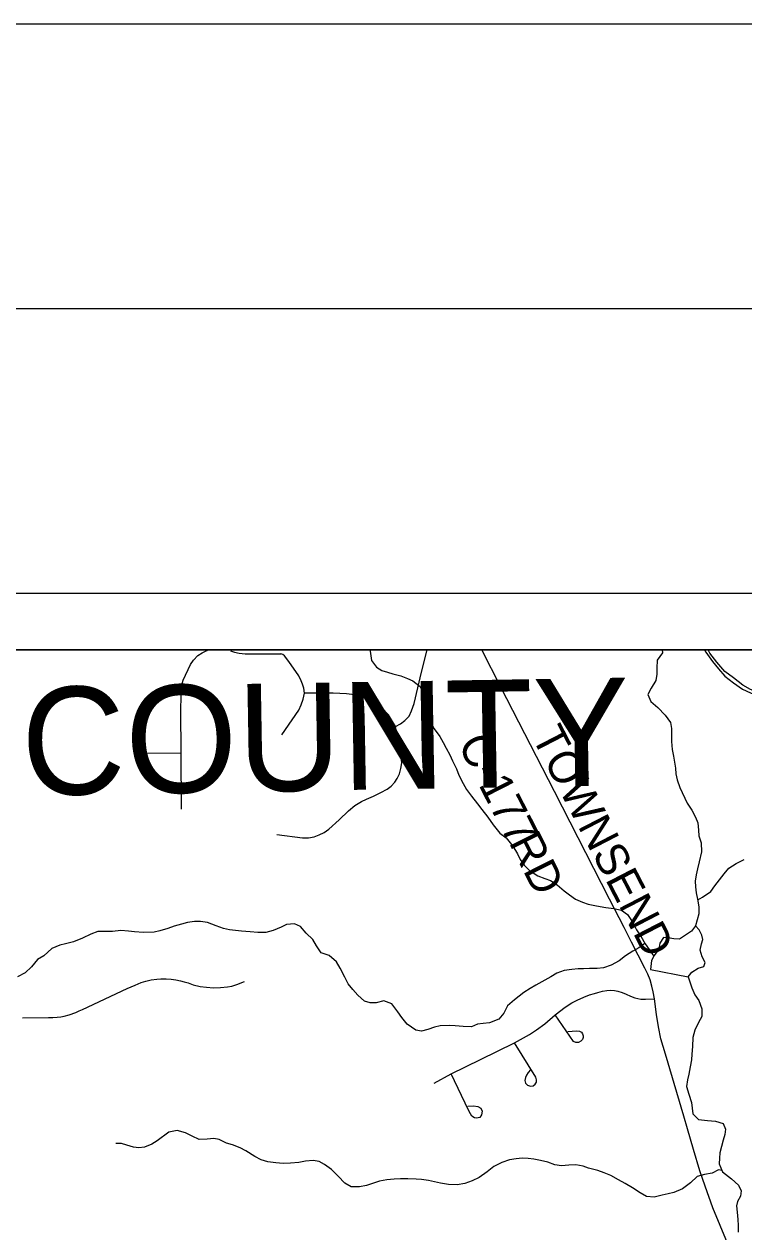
# Model space of a CAD drawing. Extents: x 0 to 34, y 0 to 22.
# Drawn here: x 4.531 to 5.797, y 19.877 to 22 of the extents above; entities that cross this region are included whole.
import ezdxf

# ---------------------------------------------------------------- set-up
doc = ezdxf.new("R2010")
doc.units = 0
for name, color, linetype in [('Default', 7, 'Continuous'), ('GM_X_County_Road', 7, 'Continuous'), ('GM_X_County_Road_Text', 7, 'Continuous'), ('GM_X_County_Text', 7, 'Continuous'), ('GM_X_Interchange_Ramps', 7, 'Continuous'), ('GM_X_Minor_Lake', 7, 'Continuous'), ('GM_X_Minor_River', 7, 'Continuous'), ('GM_X_Township_Road', 7, 'Continuous'), ('SH_Border', 7, 'Continuous'), ('SH_Cut_Line', 7, 'Continuous'), ('SH_Data', 7, 'Continuous')]:
    doc.layers.add(name, color=color, linetype=linetype)

msp = doc.modelspace()

# ---------------------------------------------------------------- linework, layer by layer
at = {"layer": 'Default'}
msp.add_lwpolyline([(8.1995, 19.7718), (8.1859, 20.3892), (8.1749, 20.9), (3.2826, 20.9)], dxfattribs=at)
at = {"layer": 'GM_X_County_Road'}
for points in [[(5.5993, 20.3865), (5.5861, 20.4121), (5.5603, 20.4621), (5.4634, 20.651), (5.3694, 20.8346), (5.3359, 20.9)], [(5.6909, 20.0804), (5.6788, 20.1223), (5.6587, 20.1893), (5.6509, 20.2165), (5.6463, 20.2375), (5.6428, 20.2594), (5.6394, 20.2865), (5.6371, 20.299), (5.6348, 20.3089), (5.6318, 20.32), (5.6278, 20.3301), (5.6228, 20.3407), (5.5993, 20.3865)], [(5.7082, 20.0221), (5.6974, 20.058), (5.6909, 20.0804)], [(5.9534, 19.6037), (5.9382, 19.6159), (5.8865, 19.6636), (5.8412, 19.7076), (5.8301, 19.7191), (5.822, 19.7309), (5.814, 19.7466), (5.7907, 19.8021), (5.7419, 19.9191), (5.7283, 19.9573), (5.7195, 19.9843), (5.7082, 20.0221)]]:
    msp.add_lwpolyline(points, dxfattribs=at)
at = {"layer": 'GM_X_Interchange_Ramps'}
for points in [[(5.7276, 20.9), (5.7296, 20.896), (5.7412, 20.8797), (5.7522, 20.8668), (5.7633, 20.8541), (5.7783, 20.842), (5.7944, 20.8312), (5.8083, 20.8248), (5.8283, 20.8162), (5.8428, 20.812), (5.9033, 20.7962), (5.9031, 20.7899)], [(5.8932, 20.8115), (5.8922, 20.8053), (5.8484, 20.8165), (5.8279, 20.8226), (5.8083, 20.8307), (5.7948, 20.8379), (5.7782, 20.8508), (5.7633, 20.8623), (5.749, 20.8783), (5.7368, 20.8942), (5.7337, 20.9)]]:
    msp.add_lwpolyline(points, dxfattribs=at)
at = {"layer": 'GM_X_Minor_Lake'}
for points in [[(5.6986, 20.3252), (5.7009, 20.3283), (5.705, 20.3333), (5.7163, 20.3406), (5.7265, 20.3437), (5.7284, 20.3506), (5.7233, 20.3608), (5.7198, 20.3721), (5.7224, 20.3832), (5.7246, 20.3912), (5.7226, 20.3987), (5.718, 20.4078), (5.7115, 20.415), (5.7044, 20.4058), (5.6942, 20.3985), (5.6837, 20.3916), (5.6735, 20.3919), (5.6636, 20.3941), (5.6553, 20.3947), (5.6489, 20.3848), (5.6471, 20.3738), (5.6389, 20.3627), (5.6344, 20.3539), (5.6326, 20.3383)], [(5.6326, 20.3383), (5.6986, 20.3252)]]:
    msp.add_lwpolyline(points, dxfattribs=at)
at = {"layer": 'GM_X_Minor_River'}
for points in [[(5.1393, 20.9), (5.1394, 20.8976), (5.1422, 20.8813), (5.1506, 20.8696), (5.1601, 20.864), (5.17, 20.8607), (5.1795, 20.8581), (5.1932, 20.8544), (5.2053, 20.8499), (5.2148, 20.8455), (5.2274, 20.8357), (5.2332, 20.8221), (5.2375, 20.8081), (5.2398, 20.7978), (5.2418, 20.7861), (5.2453, 20.7744), (5.2519, 20.7615), (5.2619, 20.7479), (5.268, 20.7373), (5.2734, 20.7271), (5.2795, 20.7158), (5.2846, 20.7048), (5.2911, 20.6912), (5.2954, 20.6799), (5.3031, 20.6651), (5.3092, 20.6545), (5.3176, 20.6428), (5.3284, 20.6296), (5.336, 20.6194), (5.3467, 20.6063), (5.3556, 20.5923), (5.3674, 20.5779), (5.3785, 20.5697), (5.3907, 20.555), (5.3984, 20.5418), (5.4034, 20.5319), (5.4103, 20.5214), (5.4199, 20.5123), (5.4343, 20.503), (5.4465, 20.4985), (5.4564, 20.4948), (5.4685, 20.4873), (5.4804, 20.4768), (5.4899, 20.4693), (5.5006, 20.4621), (5.5127, 20.4565), (5.523, 20.4532), (5.5347, 20.4507), (5.5442, 20.4488), (5.5537, 20.447), (5.5681, 20.4456), (5.5814, 20.4427), (5.5921, 20.4348), (5.6013, 20.4209), (5.6078, 20.408), (5.6155, 20.3971), (5.6232, 20.3835), (5.6384, 20.3619)], [(5.6528, 20.9), (5.6537, 20.8952), (5.644, 20.8818), (5.6434, 20.8681), (5.6438, 20.8575), (5.642, 20.8465), (5.6334, 20.8327), (5.6275, 20.8217), (5.6329, 20.8096), (5.6451, 20.799), (5.6584, 20.7855), (5.6676, 20.7723), (5.6696, 20.762), (5.6693, 20.751), (5.6694, 20.7389), (5.6707, 20.7252), (5.6731, 20.7135), (5.6747, 20.7025), (5.6763, 20.6919), (5.6771, 20.682), (5.6791, 20.6714), (5.6841, 20.6581), (5.6972, 20.6309), (5.7053, 20.6181), (5.7118, 20.606), (5.7157, 20.5961), (5.7166, 20.5832), (5.7174, 20.5734), (5.7213, 20.5609), (5.7222, 20.5449), (5.7178, 20.5278), (5.7149, 20.5152), (5.7127, 20.5046), (5.7113, 20.4936), (5.7117, 20.4837), (5.7129, 20.4731), (5.7153, 20.4621), (5.7177, 20.4484), (5.7174, 20.4359), (5.7115, 20.415)], [(5.7155, 20.461), (5.724, 20.4652), (5.7383, 20.4752), (5.7454, 20.4855), (5.7619, 20.5065), (5.7701, 20.5165), (5.7833, 20.5246), (5.7969, 20.5315)], [(5.6228, 20.384), (5.6122, 20.3761), (5.6017, 20.3707), (5.5885, 20.3623), (5.5776, 20.3534), (5.5636, 20.3457), (5.5497, 20.3411), (5.5387, 20.3402), (5.5254, 20.3401), (5.5148, 20.3396), (5.505, 20.3392), (5.4944, 20.3383), (5.4808, 20.3363), (5.4676, 20.332), (5.457, 20.3255), (5.4465, 20.3193), (5.4306, 20.3108), (5.4208, 20.3046), (5.4095, 20.2977), (5.3933, 20.2847), (5.3813, 20.2743), (5.3746, 20.2613), (5.3656, 20.251), (5.3494, 20.2448), (5.338, 20.2432), (5.3282, 20.242), (5.318, 20.2377), (5.3028, 20.2383), (5.2892, 20.2393), (5.2782, 20.24), (5.2627, 20.2395), (5.2525, 20.2371), (5.2412, 20.2329), (5.2298, 20.2301), (5.2196, 20.2319), (5.2047, 20.2424), (5.1951, 20.2541), (5.1882, 20.2639), (5.1775, 20.2779), (5.1635, 20.2831), (5.1499, 20.2799), (5.1396, 20.2798), (5.1298, 20.2828), (5.1176, 20.2933), (5.1091, 20.3031), (5.1011, 20.3133), (5.0953, 20.325), (5.0869, 20.3409), (5.0803, 20.3515), (5.0677, 20.3631), (5.0533, 20.3676), (5.0453, 20.3796), (5.0387, 20.391), (5.0273, 20.4019), (5.0173, 20.414), (5.0067, 20.4188), (4.9927, 20.4172), (4.9829, 20.4125), (4.9689, 20.4071), (4.9561, 20.4036), (4.942, 20.4031), (4.9288, 20.4045), (4.9132, 20.4055), (4.903, 20.4069), (4.892, 20.4079), (4.8814, 20.4101), (4.8689, 20.415), (4.8537, 20.4209), (4.8411, 20.4227), (4.8309, 20.4226), (4.8184, 20.421), (4.8079, 20.4182), (4.795, 20.4143), (4.7837, 20.4101), (4.7697, 20.4061), (4.7595, 20.4038), (4.7409, 20.4032), (4.725, 20.4042), (4.7144, 20.4057), (4.7011, 20.4067), (4.6868, 20.405), (4.6758, 20.4053), (4.6606, 20.4048), (4.6486, 20.4005), (4.6335, 20.3936), (4.618, 20.387), (4.6036, 20.3831), (4.5938, 20.3811), (4.5798, 20.3749), (4.5656, 20.3622), (4.5546, 20.3561), (4.5441, 20.3431), (4.5329, 20.3323), (4.5197, 20.3254)], [(5.6986, 20.3252), (5.7049, 20.3063), (5.7106, 20.2938), (5.7172, 20.2836), (5.723, 20.2689), (5.7227, 20.2556), (5.7171, 20.2449), (5.7104, 20.2316), (5.7071, 20.2186), (5.7065, 20.203), (5.7051, 20.1897), (5.7044, 20.1795), (5.7022, 20.1673), (5.7001, 20.1544), (5.6975, 20.1441), (5.6957, 20.1327), (5.7, 20.1191), (5.7043, 20.1047), (5.7055, 20.0948), (5.7067, 20.0846), (5.7166, 20.0744), (5.7326, 20.0727), (5.7466, 20.0716), (5.7603, 20.0676), (5.7645, 20.0577), (5.7634, 20.0482), (5.7601, 20.038), (5.7576, 20.0273), (5.7546, 20.0163), (5.7536, 20.0064), (5.7533, 19.9965), (5.7591, 19.9825), (5.7747, 19.9701), (5.7873, 19.9592), (5.7919, 19.9494), (5.7905, 19.9399), (5.7856, 19.9303), (5.7838, 19.9227), (5.7847, 19.9117), (5.7859, 19.8988), (5.7864, 19.8882), (5.7868, 19.8768)], [(5.7582, 19.9847), (5.7518, 19.9862), (5.7409, 19.9801), (5.7273, 19.9777), (5.7144, 19.9742), (5.7028, 19.963), (5.6885, 19.953), (5.6734, 19.9461), (5.6636, 19.9437), (5.653, 19.9414), (5.639, 19.9378), (5.6254, 19.9392), (5.6143, 19.9456), (5.601, 19.9542), (5.5881, 19.9621), (5.5763, 19.9688), (5.5629, 19.9759), (5.5508, 19.9811), (5.5401, 19.9852), (5.5234, 19.9892), (5.5139, 19.9926), (5.5011, 19.9947), (5.4886, 19.9946), (5.4757, 19.993), (5.4643, 19.9952), (5.4522, 19.9996), (5.4389, 20.0025), (5.4271, 20.0047), (5.4176, 20.0062), (5.4066, 20.0068), (5.3964, 20.0056), (5.3843, 20.0036), (5.3711, 19.9989), (5.3568, 19.992), (5.3451, 19.9828), (5.3312, 19.9724), (5.3191, 19.9666), (5.3059, 19.9623), (5.2923, 19.9595), (5.2771, 19.9605), (5.2635, 19.9627), (5.2525, 19.9653), (5.2419, 19.9674), (5.2297, 19.9689), (5.2202, 19.9699), (5.2058, 19.9702), (5.193, 19.9701), (5.1816, 19.9696), (5.1691, 19.9687), (5.1559, 19.9663), (5.1438, 19.9624), (5.1329, 19.9585), (5.1211, 19.9562), (5.106, 19.9564), (5.0953, 19.9628), (5.0831, 19.9748), (5.0716, 19.9869), (5.0594, 19.9955), (5.0496, 20.0007), (5.0393, 20.0025), (5.0257, 20.0013), (5.014, 19.9993), (4.9992, 19.9976), (4.9867, 19.9972), (4.9735, 19.9982), (4.9594, 20.0003), (4.9477, 20.0037), (4.937, 20.0096), (4.921, 20.0198), (4.9111, 20.0246), (4.8974, 20.0298), (4.8872, 20.0331), (4.8739, 20.0395), (4.8644, 20.0413), (4.8527, 20.04), (4.8387, 20.0395), (4.8265, 20.0455), (4.8147, 20.0511), (4.8003, 20.0555), (4.7855, 20.0524), (4.7652, 20.037), (4.7554, 20.0312), (4.743, 20.0258), (4.7331, 20.0246), (4.7236, 20.026), (4.7119, 20.0297), (4.7024, 20.0323), (4.6925, 20.0326)]]:
    msp.add_lwpolyline(points, dxfattribs=at)
at = {"layer": 'GM_X_Township_Road'}
msp.add_line((4.7241, 20.7185), (4.8075, 20.7192), dxfattribs=at)
for points in [[(4.8077, 20.6204), (4.8075, 20.7192), (4.8066, 20.7936), (4.807, 20.8196), (4.807, 20.8298), (4.8086, 20.8388), (4.8109, 20.8468), (4.8238, 20.8745), (4.8289, 20.8823), (4.8365, 20.8901), (4.8439, 20.8952), (4.8522, 20.8993), (4.8541, 20.9)], [(4.8941, 20.8986), (4.9012, 20.8961), (4.9093, 20.8943), (4.9199, 20.8933), (4.9305, 20.8931), (4.954, 20.8933), (4.9823, 20.8929)], [(4.984, 20.7507), (5.0024, 20.777), (5.0141, 20.7943), (5.0185, 20.8033), (5.0217, 20.8136), (5.024, 20.8242), (5.0227, 20.8328), (5.0203, 20.8397), (5.0185, 20.8454), (5.0141, 20.8544), (4.9966, 20.8795), (4.989, 20.8894), (4.9858, 20.892), (4.9823, 20.8929)], [(5.1839, 20.7655), (5.1931, 20.7701), (5.2007, 20.7759), (5.2081, 20.7837), (5.2122, 20.7927), (5.2171, 20.8058), (5.2298, 20.8611), (5.2395, 20.9)], [(4.9754, 20.5754), (5.0203, 20.5699), (5.0309, 20.5697), (5.0413, 20.5715), (5.0501, 20.5747), (5.0588, 20.5791), (5.0669, 20.5851), (5.0851, 20.6012), (5.1014, 20.6174), (5.1125, 20.6266), (5.1242, 20.6333), (5.133, 20.6376), (5.1457, 20.6432), (5.1581, 20.6496), (5.1694, 20.6554), (5.1765, 20.6607), (5.183, 20.6676), (5.1871, 20.674), (5.1911, 20.6821), (5.1936, 20.6913), (5.195, 20.7017), (5.1941, 20.7125), (5.192, 20.7243), (5.1906, 20.7342), (5.1839, 20.7655), (5.1717, 20.786), (5.1606, 20.7977), (5.15, 20.8063), (5.1376, 20.8129), (5.1266, 20.8178), (5.1123, 20.8212), (5.0978, 20.8231), (5.0743, 20.8242), (5.024, 20.8242)], [(4.5284, 20.2534), (4.5739, 20.2539), (4.5817, 20.2541), (4.5892, 20.2547), (4.5957, 20.2553), (4.6018, 20.2565), (4.6103, 20.2588), (4.6218, 20.2627), (4.6278, 20.2655), (4.6336, 20.2681), (4.7122, 20.3048), (4.7265, 20.3107), (4.7371, 20.3153), (4.7449, 20.318), (4.7543, 20.3199), (4.7642, 20.3214), (4.7715, 20.3218), (4.7807, 20.3218), (4.7896, 20.321), (4.7979, 20.3199), (4.806, 20.3182), (4.8127, 20.3166), (4.8195, 20.3147), (4.8284, 20.3112), (4.8404, 20.3085), (4.8518, 20.3072), (4.8642, 20.3059), (4.8763, 20.3066), (4.8886, 20.3077), (4.8962, 20.3091), (4.9053, 20.312), (4.9186, 20.3171)], [(5.2521, 20.1387), (5.2821, 20.1548), (5.3334, 20.1803), (5.3931, 20.2096), (5.42, 20.2241), (5.432, 20.2322), (5.4465, 20.2429), (5.4647, 20.2584), (5.4825, 20.2723), (5.494, 20.2796), (5.5034, 20.2845), (5.5152, 20.2895), (5.5253, 20.2935), (5.5341, 20.296), (5.5398, 20.2978), (5.5481, 20.2999), (5.5555, 20.3011), (5.5622, 20.3018), (5.5691, 20.3015), (5.5753, 20.3004), (5.5829, 20.2976), (5.5894, 20.2951), (5.5972, 20.2912), (5.6048, 20.2886), (5.6152, 20.2859), (5.6235, 20.2859), (5.6394, 20.2865)], [(5.4869, 20.2292), (5.4949, 20.2301), (5.5016, 20.2306), (5.5074, 20.2296), (5.5113, 20.228), (5.5127, 20.2253), (5.5143, 20.2218), (5.514, 20.2186), (5.5127, 20.2151), (5.5101, 20.2124), (5.506, 20.2101), (5.5011, 20.2101), (5.4972, 20.2119), (5.4647, 20.2584)], [(5.4212, 20.1619), (5.4175, 20.1571), (5.4145, 20.1527), (5.4124, 20.1483), (5.4113, 20.143), (5.4129, 20.1382), (5.4161, 20.1352), (5.4214, 20.1334), (5.426, 20.134), (5.4295, 20.1366), (5.4318, 20.14), (5.432, 20.1444), (5.4311, 20.149), (5.3931, 20.2096)], [(5.3113, 20.0981), (5.321, 20.0986), (5.3288, 20.0974), (5.3339, 20.0946), (5.3367, 20.0891), (5.3353, 20.0827), (5.3323, 20.0783), (5.3267, 20.0769), (5.3228, 20.0776), (5.3185, 20.0806), (5.3157, 20.0847), (5.3127, 20.091), (5.2821, 20.1548)]]:
    msp.add_lwpolyline(points, dxfattribs=at)
at = {"layer": 'SH_Border'}
msp.add_lwpolyline([(1.5, 21.5), (33.5, 21.5), (33.5, 0.5), (1.5, 0.5)], close=True, dxfattribs=at)
at = {"layer": 'SH_Cut_Line'}
for points in [[(0, 0), (34, 0), (34, 22), (0, 22)], [(3.2807, 14.1), (8.9, 14.1), (8.9, 20.9), (3.2826, 20.9), (3.2843, 20.6124), (3.2845, 20.5998), (3.2888, 19.8918), (3.2901, 19.68), (3.2904, 19.1173), (3.2907, 18.4315), (3.2837, 17.3796), (3.2835, 17.0107), (3.2832, 16.3898), (3.2829, 15.8433), (3.2815, 15.7537), (3.2811, 15.7294), (3.2832, 14.8896), (3.2841, 14.501), (3.2822, 14.2781), (3.2808, 14.1155)]]:
    msp.add_lwpolyline(points, close=True, dxfattribs=at)
at = {"layer": 'SH_Data'}
for p, q in [((2, 21), (9, 21)), ((2.1, 20.9), (8.9, 20.9))]:
    msp.add_line(p, q, dxfattribs=at)

# ---------------------------------------------------------------- texts
at = {"layer": 'GM_X_County_Road_Text'}
for s, rotation, p in [('TOWNSEND', 297.3227, (5.4225, 20.7483)), ('C-177', 297.0552, (5.2929, 20.7351)), ('RD', 296.7879, (5.3828, 20.5618))]:
    msp.add_text(s, height=0.05682, rotation=rotation, dxfattribs=at).set_placement(p)
at = {"layer": 'GM_X_County_Text'}
msp.add_text('SUMMIT COUNTY', height=0.189394, rotation=0.9532, dxfattribs=at).set_placement((3.4585, 20.6265))

doc.saveas('drawing.dxf')
